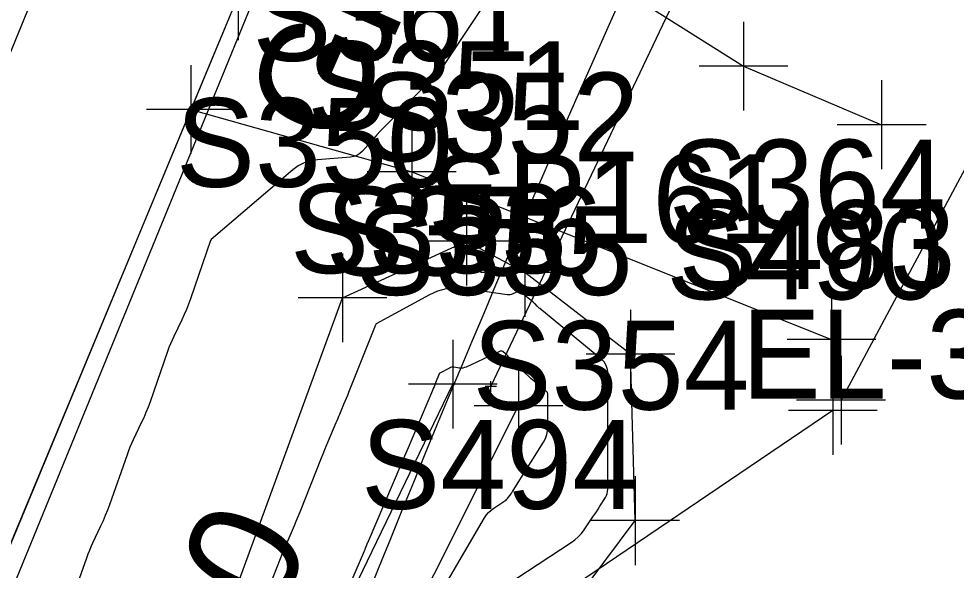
# Model space of a CAD drawing. Extents: x 816928 to 825690, y 436959 to 448212.
# Drawn here: x 818883.48 to 818925.73, y 445002.2 to 445027.04 of the extents above; entities that cross this region are included whole.
import ezdxf

# ---------------------------------------------------------------- set-up
doc = ezdxf.new("R2010")
doc.units = 0
for name, color, linetype in [('SURVEY - CENTERLINE - Preliminary', 7, 'Continuous'), ('SURVEY - CONTOURS - Index with Text', 7, 'Continuous'), ('SURVEY - CONTOURS - Intermediate with optional Text', 7, 'Continuous'), ('SURVEY - DRAINAGE - Area Shapes', 7, 'Continuous'), ('SURVEY - DRAINAGE - Pipes and Culverts', 7, 'Continuous'), ('SURVEY - DRAINAGE - Pipes and Culverts - Points - Locators', 7, 'Continuous'), ('SURVEY - DRAINAGE - Pipes and Culverts - Points - Numbers', 7, 'Continuous'), ('SURVEY - DRAINAGE - Pipes and Culverts Text', 7, 'Continuous'), ('SURVEY - DTM - Breaklines', 7, 'Continuous'), ('SURVEY - DTM - Breaklines - Points - Elevations', 7, 'Continuous'), ('SURVEY - DTM - Breaklines - Points - Locators', 7, 'Continuous'), ('SURVEY - DTM - Breaklines - Points - Numbers', 7, 'Continuous'), ('SURVEY - NON-TRANSPORTATION - Features', 7, 'Continuous'), ('SURVEY - NON-TRANSPORTATION - Features - Points - Locators', 7, 'Continuous'), ('SURVEY - NON-TRANSPORTATION - Features - Points - Numbers', 7, 'Continuous'), ('SURVEY - PROPERTY - Parcels', 7, 'Continuous'), ('SURVEY - PROPERTY - ROW Lines', 7, 'Continuous'), ('SURVEY - TRANSPORTATION - Features', 7, 'Continuous'), ('SURVEY - TRANSPORTATION - Features - Points - Locators', 7, 'Continuous'), ('SURVEY - TRANSPORTATION - Features - Points - Numbers', 7, 'Continuous'), ('SURVEY - TRANSPORTATION - Features Text', 7, 'Continuous'), ('SURVEY - TRANSPORTATION - Roads', 7, 'Continuous'), ('SURVEY - TRANSPORTATION - Roads - Points - Locators', 7, 'Continuous'), ('SURVEY - UTILITIES - Water with Text', 7, 'Continuous')]:
    doc.layers.add(name, color=color, linetype=linetype)

msp = doc.modelspace()

# ---------------------------------------------------------------- linework, layer by layer
at = {"layer": 'SURVEY - CENTERLINE - Preliminary'}
msp.add_arc((819561.099, 444735.998), 738, 144.598464, 158.728454, dxfattribs=at)
msp.add_arc((819561.099, 444735.998), 738, 144.598464, 158.728454, dxfattribs=at)
at = {"layer": 'SURVEY - CONTOURS - Index with Text'}
for points in [[(818905.954, 445014.745), (818905.752, 445014.652), (818905.69, 445014.628), (818905.626, 445014.613), (818905.561, 445014.609), (818905.494, 445014.613), (818903.555, 445014.886), (818903.145, 445014.912), (818902.747, 445014.873), (818902.36, 445014.77), (818901.986, 445014.602), (818899.595, 445013.305), (818899.586, 445013.299), (818899.578, 445013.291), (818899.571, 445013.282), (818899.566, 445013.272), (818899.552, 445013.237), (818899.549, 445013.229), (818899.546, 445013.222), (818899.543, 445013.214), (818899.54, 445013.206), (818898.347, 445010.204), (818898.292, 445010.068), (818898.237, 445009.932), (818898.18, 445009.796), (818898.123, 445009.661), (818897.935, 445009.221), (818897.895, 445009.126), (818897.855, 445009.032), (818897.814, 445008.938), (818897.774, 445008.843), (818897.41, 445007.989), (818897.332, 445007.806), (818897.256, 445007.622), (818897.181, 445007.438), (818897.107, 445007.253), (818896.145, 445004.826), (818896.061, 445004.615), (818895.975, 445004.406), (818895.888, 445004.196), (818895.8, 445003.988), (818895.509, 445003.307), (818895.447, 445003.161), (818895.386, 445003.014), (818895.326, 445002.868), (818895.267, 445002.72), (818894.267, 445000.191)], [(818905.921, 445001.851), (818908.375, 445003.452), (818908.544, 445003.574), (818908.699, 445003.711), (818908.839, 445003.863), (818908.965, 445004.029), (818909.359, 445004.603), (818909.439, 445004.722), (818909.518, 445004.841), (818909.596, 445004.961), (818909.672, 445005.082), (818909.92, 445005.479), (818909.967, 445005.566), (818910, 445005.657), (818910.02, 445005.751), (818910.027, 445005.849), (818910.033, 445008.871), (818910.034, 445009.17), (818910.035, 445009.47), (818910.035, 445009.769), (818910.036, 445010.069), (818910.038, 445011.047), (818910.018, 445011.247), (818909.958, 445011.428), (818909.857, 445011.59), (818909.715, 445011.732), (818906.969, 445013.985), (818906.937, 445014.012), (818906.906, 445014.04), (818906.875, 445014.068), (818906.845, 445014.098), (818906.749, 445014.196), (818906.728, 445014.217), (818906.707, 445014.237), (818906.685, 445014.257), (818906.662, 445014.276), (818906.114, 445014.724), (818906.076, 445014.748), (818906.037, 445014.76), (818905.996, 445014.759), (818905.954, 445014.745)]]:
    msp.add_lwpolyline(points, dxfattribs=at)
at = {"layer": 'SURVEY - CONTOURS - Intermediate with optional Text'}
for points in [[(818906.309, 445030.48), (818902.53, 445024.796), (818902.487, 445024.735), (818902.442, 445024.676), (818902.394, 445024.62), (818902.344, 445024.565), (818902.175, 445024.39), (818902.139, 445024.353), (818902.103, 445024.315), (818902.066, 445024.278), (818902.029, 445024.241), (818900.095, 445022.311), (818899.933, 445022.147), (818899.774, 445021.981), (818899.617, 445021.812), (818899.463, 445021.64), (818898.965, 445021.076), (818898.851, 445020.969), (818898.724, 445020.888), (818898.584, 445020.835), (818898.429, 445020.809), (818896.947, 445020.694), (818896.639, 445020.647), (818896.35, 445020.554), (818896.079, 445020.415), (818895.828, 445020.231), (818892.154, 445017.098), (818892.15, 445017.094), (818892.146, 445017.09), (818892.143, 445017.086), (818892.141, 445017.081), (818892.133, 445017.065), (818892.131, 445017.062), (818892.13, 445017.058), (818892.128, 445017.055), (818892.127, 445017.051), (818891.225, 445014.433), (818891.138, 445014.191), (818891.043, 445013.952), (818890.942, 445013.716), (818890.833, 445013.483), (818890.465, 445012.726), (818890.389, 445012.563), (818890.317, 445012.397), (818890.25, 445012.23), (818890.189, 445012.061), (818889.398, 445009.793), (818889.309, 445009.549), (818889.214, 445009.309), (818889.112, 445009.071), (818889.004, 445008.836), (818888.638, 445008.074), (818888.562, 445007.909), (818888.491, 445007.743), (818888.424, 445007.575), (818888.361, 445007.405), (818887.568, 445005.152), (818887.478, 445004.907), (818887.382, 445004.666), (818887.28, 445004.427), (818887.172, 445004.19), (818886.809, 445003.422), (818886.733, 445003.257), (818886.662, 445003.09), (818886.594, 445002.921), (818886.531, 445002.75), (818885.735, 445000.51)], [(818905.177, 445012.067), (818903.639, 445011.355), (818903.568, 445011.328), (818903.495, 445011.312), (818903.421, 445011.307), (818903.345, 445011.312), (818903.094, 445011.347), (818903.041, 445011.351), (818902.989, 445011.346), (818902.939, 445011.332), (818902.891, 445011.31), (818902.435, 445011.063), (818902.433, 445011.062), (818902.432, 445011.061), (818902.431, 445011.059), (818902.43, 445011.057), (818902.427, 445011.051), (818902.427, 445011.05), (818902.426, 445011.048), (818902.426, 445011.047), (818902.425, 445011.046), (818902.265, 445010.642), (818902.23, 445010.555), (818902.195, 445010.469), (818902.159, 445010.383), (818902.123, 445010.297), (818901.354, 445008.494), (818901.189, 445008.108), (818901.024, 445007.721), (818900.859, 445007.335), (818900.694, 445006.949), (818899.224, 445003.501), (818899.206, 445003.459), (818899.188, 445003.416), (818899.17, 445003.373), (818899.153, 445003.33), (818899.097, 445003.189), (818899.085, 445003.159), (818899.073, 445003.128), (818899.06, 445003.098), (818899.048, 445003.069), (818897.161, 444998.66)], [(818902.704, 445001.526), (818904.477, 445004.565), (818904.561, 445004.692), (818904.658, 445004.807), (818904.767, 445004.91), (818904.89, 445005), (818905.393, 445005.328), (818905.44, 445005.362), (818905.484, 445005.401), (818905.524, 445005.444), (818905.559, 445005.49), (818905.668, 445005.65), (818905.692, 445005.684), (818905.714, 445005.719), (818905.737, 445005.754), (818905.759, 445005.789), (818907.128, 445007.976), (818907.215, 445008.14), (818907.278, 445008.311), (818907.316, 445008.489), (818907.329, 445008.675), (818907.33, 445009.36), (818907.331, 445009.459), (818907.331, 445009.557), (818907.331, 445009.656), (818907.331, 445009.755), (818907.332, 445010.078), (818907.325, 445010.144), (818907.305, 445010.204), (818907.272, 445010.257), (818907.225, 445010.304), (818906.565, 445010.845), (818906.433, 445010.957), (818906.304, 445011.072), (818906.178, 445011.191), (818906.055, 445011.313), (818905.557, 445011.82), (818905.523, 445011.854), (818905.488, 445011.888), (818905.451, 445011.92), (818905.414, 445011.951), (818905.291, 445012.052), (818905.264, 445012.069), (818905.236, 445012.077), (818905.207, 445012.076), (818905.177, 445012.067)]]:
    msp.add_lwpolyline(points, dxfattribs=at)
at = {"layer": 'SURVEY - DRAINAGE - Area Shapes'}
msp.add_arc((819561.099, 444735.998), 738, 144.598464, 158.728454, dxfattribs=at)
at = {"layer": 'SURVEY - DRAINAGE - Pipes and Culverts'}
msp.add_line((818904.756, 445010.476), (818917.985, 445038.284), dxfattribs=at)
at = {"layer": 'SURVEY - DRAINAGE - Pipes and Culverts - Points - Locators'}
for p, q in [((818905.006, 445010.476), (818904.506, 445010.476)), ((818904.756, 445010.226), (818904.756, 445010.726)), ((818904.756, 445010.476), (818904.756, 445010.476)), ((818904.756, 445010.476), (818904.756, 445010.476))]:
    msp.add_line(p, q, dxfattribs=at)
at = {"layer": 'SURVEY - DTM - Breaklines'}
for points in [[(818958.139, 445160.069), (818932.682, 445121.487), (818907.758, 445078.468), (818886.279, 445033.29), (818867.243, 444986.881), (818848.651, 444941.091), (818830.333, 444893.785), (818812.367, 444847.898), (818794.091, 444801.186), (818775.412, 444755.123), (818757.321, 444708.609), (818740.17, 444661.598), (818740.227, 444661.382), (818723.384, 444614.358), (818707.23, 444567.59), (818689.196, 444521.032)], [(818854.318, 444894.621), (818852.455, 444901.014), (818870.736, 444947.157), (818886.001, 444981.502), (818898.07, 445014.47), (818903.658, 445017.032), (818906.289, 445015.618)], [(818857.909, 444897.858), (818857.652, 444899.706), (818879.799, 444942.133), (818892.201, 444978.899), (818911.262, 445004.437), (818911.054, 445011.935), (818906.289, 445015.618)], [(818854.932, 444895.098), (818854.544, 444900.663), (818876.049, 444943.951), (818888.498, 444980.504), (818903.042, 445010.583)], [(818856.706, 444897.061), (818856.539, 444899.979), (818878.886, 444942.815), (818890.797, 444979.279), (818905.999, 445009.601)]]:
    msp.add_lwpolyline(points, dxfattribs=at)
at = {"layer": 'SURVEY - DTM - Breaklines - Points - Locators'}
for p, q in [((818903.658, 445019.032), (818903.658, 445015.032)), ((818906.289, 445017.618), (818906.289, 445013.618)), ((818905.658, 445017.032), (818901.658, 445017.032)), ((818898.07, 445016.47), (818898.07, 445012.47)), ((818908.289, 445015.618), (818904.289, 445015.618)), ((818900.07, 445014.47), (818896.07, 445014.47)), ((818911.054, 445013.935), (818911.054, 445009.935)), ((818903.042, 445012.583), (818903.042, 445008.583)), ((818913.054, 445011.935), (818909.054, 445011.935)), ((818905.999, 445011.601), (818905.999, 445007.601)), ((818905.042, 445010.583), (818901.042, 445010.583)), ((818907.999, 445009.601), (818903.999, 445009.601)), ((818911.262, 445006.437), (818911.262, 445002.437)), ((818913.262, 445004.437), (818909.262, 445004.437))]:
    msp.add_line(p, q, dxfattribs=at)
at = {"layer": 'SURVEY - NON-TRANSPORTATION - Features'}
msp.add_line((818927.91, 445023.631), (818920.539, 445009.863), dxfattribs=at)
msp.add_lwpolyline([(818920.172, 445009.403), (818906.239, 444999.969), (818861.099, 444898.731), (818921.079, 444767.65), (818930.54, 444734.602), (818929.8, 444730.507)], dxfattribs=at)
at = {"layer": 'SURVEY - NON-TRANSPORTATION - Features - Points - Locators'}
for p, q in [((818920.539, 445011.863), (818920.539, 445007.863)), ((818920.172, 445011.403), (818920.172, 445007.403)), ((818922.539, 445009.863), (818918.539, 445009.863)), ((818922.172, 445009.403), (818918.172, 445009.403))]:
    msp.add_line(p, q, dxfattribs=at)
at = {"layer": 'SURVEY - PROPERTY - Parcels'}
for radius in [763, 713]:
    msp.add_arc((819561.099, 444735.998), radius, 144.598464, 158.728454, dxfattribs=at)
at = {"layer": 'SURVEY - PROPERTY - ROW Lines'}
for radius in [763, 763, 713, 713]:
    msp.add_arc((819561.099, 444735.998), radius, 144.598464, 158.728454, dxfattribs=at)
at = {"layer": 'SURVEY - TRANSPORTATION - Features'}
for points in [[(818898.78, 445039.544), (818904.542, 445032.212), (818916.138, 445024.906), (818922.37, 445022.27)], [(818891.235, 445022.959), (818901.189, 445020.145), (818920.11, 445012.594)]]:
    msp.add_lwpolyline(points, dxfattribs=at)
at = {"layer": 'SURVEY - TRANSPORTATION - Features - Points - Locators'}
for p, q in [((818916.138, 445026.906), (818916.138, 445022.906)), ((818891.235, 445024.959), (818891.235, 445020.959)), ((818918.138, 445024.906), (818914.138, 445024.906)), ((818922.37, 445024.27), (818922.37, 445020.27)), ((818893.235, 445022.959), (818889.235, 445022.959)), ((818901.189, 445022.145), (818901.189, 445018.145)), ((818924.37, 445022.27), (818920.37, 445022.27)), ((818903.189, 445020.145), (818899.189, 445020.145)), ((818920.11, 445014.594), (818920.11, 445010.594)), ((818922.11, 445012.594), (818918.11, 445012.594))]:
    msp.add_line(p, q, dxfattribs=at)
at = {"layer": 'SURVEY - TRANSPORTATION - Roads'}
for points in [[(818965.229, 445155.363), (818938.616, 445116.052), (818915.349, 445074.624), (818893.365, 445028.079), (818874.295, 444982.228), (818856.423, 444936.819), (818838.526, 444889.933), (818820.316, 444844.098), (818801.626, 444797.247), (818782.894, 444750.293), (818765.195, 444704.769), (818748.054, 444657.938), (818731.68, 444611.01), (818715.158, 444564.483), (818697.018, 444517.159)], [(818965.229, 445155.363), (818938.616, 445116.052), (818915.349, 445074.624), (818898.78, 445039.544), (818893.365, 445028.079), (818891.235, 445022.959), (818874.295, 444982.228), (818856.423, 444936.819), (818838.526, 444889.933), (818820.316, 444844.098), (818801.626, 444797.247), (818782.894, 444750.293), (818765.195, 444704.769), (818757.626, 444684.091), (818748.679, 444659.647), (818748.054, 444657.938), (818731.68, 444611.01), (818715.158, 444564.483), (818697.018, 444517.159)]]:
    msp.add_lwpolyline(points, dxfattribs=at)
at = {"layer": 'SURVEY - TRANSPORTATION - Roads - Points - Locators'}
msp.add_line((818893.365, 445030.079), (818893.365, 445026.079), dxfattribs=at)
at = {"layer": 'SURVEY - UTILITIES - Water with Text'}
msp.add_lwpolyline([(818803.235, 444799.745), (818822.09, 444847.157), (818840.807, 444894.989), (818859.419, 444943.113), (818878.417, 444989.731), (818897.247, 445035.659), (818918.394, 445078.737), (818943.016, 445121.017), (818943.424, 445156.253), (818947.564, 445166.115), (818971.795, 445201.192), (819041.117, 445261.897), (819085.564, 445324.056), (819114.437, 445364.745), (819142.589, 445406.123), (819261.281, 445567.542), (819325.961, 445650.567), (819357.336, 445697.813), (819381.766, 445739.87), (819404.905, 445782.998)], dxfattribs=at)

# ---------------------------------------------------------------- texts
at = {"layer": 'SURVEY - DRAINAGE - Pipes and Culverts - Points - Numbers'}
msp.add_text('S356', height=4, dxfattribs=at).set_placement((818897.31, 445015.476))
at = {"layer": 'SURVEY - DRAINAGE - Pipes and Culverts Text'}
msp.add_text('INV-306.80', height=5, rotation=64.44, dxfattribs=at).set_placement((818882.094, 444972.98))
at = {"layer": 'SURVEY - DTM - Breaklines - Points - Elevations'}
msp.add_text('EL-310.75', height=4, dxfattribs=at).set_placement((818916.054, 445009.935))
at = {"layer": 'SURVEY - DTM - Breaklines - Points - Numbers'}
for s, p in [('S351', (818896.48, 445022.032)), ('S352', (818898.953, 445020.618)), ('S350', (818890.561, 445019.47)), ('SP161', (818901.924, 445016.935)), ('S353', (818895.706, 445015.583)), ('S355', (818898.663, 445014.601)), ('S354', (818903.926, 445009.437))]:
    msp.add_text(s, height=4, dxfattribs=at).set_placement(p)
at = {"layer": 'SURVEY - NON-TRANSPORTATION - Features - Points - Numbers'}
for s, p in [('S483', (818913.203, 445014.863)), ('S490', (818912.663, 445014.403)), ('S494', (818898.903, 445004.969))]:
    msp.add_text(s, height=4, dxfattribs=at).set_placement(p)
at = {"layer": 'SURVEY - TRANSPORTATION - Features - Points - Numbers'}
for s, p in [('S361', (818894.011, 445025.145)), ('S364', (818912.774, 445017.594))]:
    msp.add_text(s, height=4, dxfattribs=at).set_placement(p)
at = {"layer": 'SURVEY - TRANSPORTATION - Features Text'}
msp.add_text('GRV', height=5, rotation=66.2384, dxfattribs=at).set_placement((818898.131, 445021.05))

doc.saveas('drawing.dxf')
